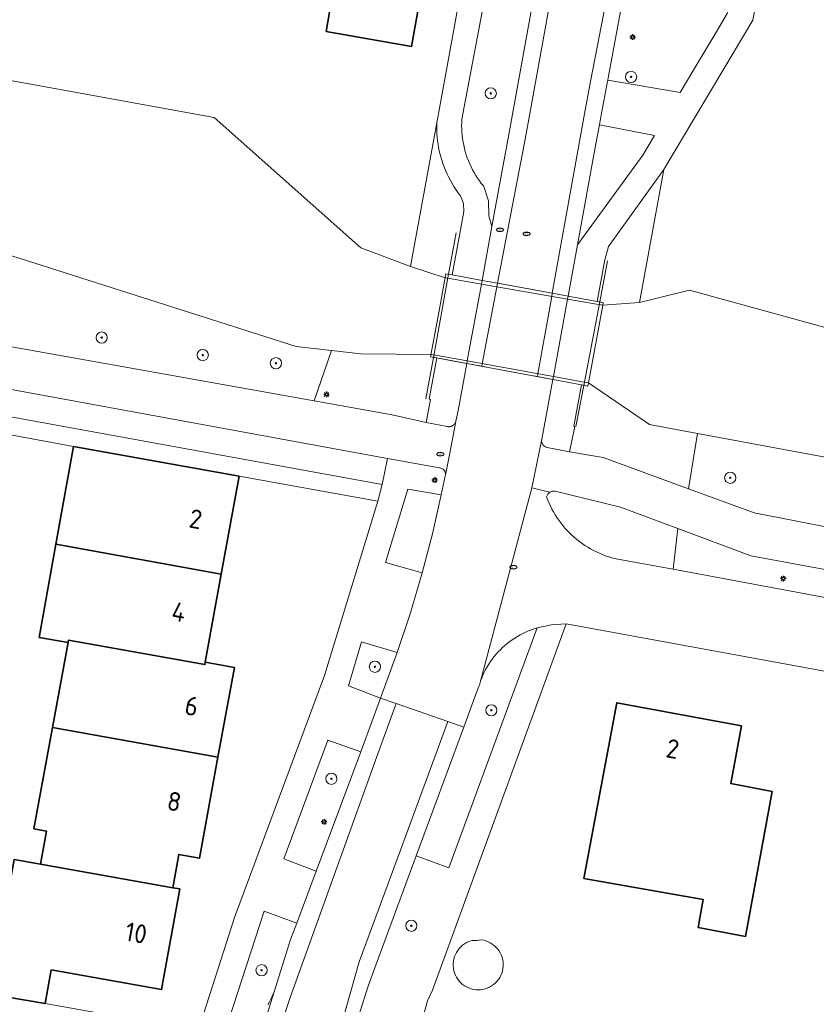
# Model space of a CAD drawing. Header units: metres. Extents: x 152610 to 160096, y 456114 to 462495.
# Tile 561 of 938: x 158877 to 158934, y 459904 to 459975. Entities that reach past the tile are written whole.
import ezdxf
from ezdxf.enums import TextEntityAlignment as Align

# ---------------------------------------------------------------- set-up
doc = ezdxf.new("R2010")
doc.units = ezdxf.units.M
doc.header["$LTSCALE"] = 0.5
doc.layers.get('0').update_dxf_attribs({"linetype": 'CONTINUOUS'})
for name, color, linetype, lineweight in [('B-PV-GK-BESCHOEIING-G', 251, 'GK-BESCHOEIING-SO', 18), ('B-PV-GR-BEPLANTING_CULTUUR_BOSPLANTSOEN-GV', 251, 'CONTINUOUS', 18), ('B-PV-GR-BEPLANTING_CULTUUR_HEESTERS-GV', 251, 'CONTINUOUS', 18), ('B-PV-GR-BOOM-S', 251, 'CONTINUOUS', 25), ('B-PV-GR-HAAG-GV', 251, 'CONTINUOUS', 13), ('B-PV-GW-TALUD_KRUIN-G', 251, 'CONTINUOUS', 18), ('B-PV-IE-MEUBILAIR-S', 251, 'CONTINUOUS', 25), ('B-PV-IE-TERREINAFSCHEIDING_KUNSTMATIG_HEKWERK-G', 251, 'IE-TERREINAFSCHEIDING_KUNSTMATIG-SO', 18), ('B-PV-KW-KUNSTWERK_DEK-GV', 251, 'CONTINUOUS', 18), ('B-PV-OG-BEBOUWING-GV', 6, 'CONTINUOUS', 35), ('B-PV-OG-BEBOUWING-T18', 1, 'CONTINUOUS', 18), ('B-PV-OG-BEBOUWING_SCHUUR-GV', 251, 'CONTINUOUS', 18), ('B-PV-OG-TERREIN_BEGROEID-GV', 251, 'CONTINUOUS', 18), ('B-PV-OG-WATER_SLOOT-GV', 251, 'CONTINUOUS', 18), ('B-PV-VH-GESLOTENVERHARDING_ASFALT-GV', 251, 'CONTINUOUS', 18), ('B-PV-VH-ONVERHARD_ZAND-GV', 251, 'CONTINUOUS', 18), ('B-PV-VH-OPENVERHARDING_BETONSTRAATSTEEN-GV', 251, 'CONTINUOUS', 18), ('B-PV-VH-OPENVERHARDING_TEGEL-GV', 251, 'CONTINUOUS', 18)]:
    doc.layers.add(name, color=color, linetype=linetype, lineweight=lineweight)
doc.styles.add('NLCS-ISO', font='NLCS-ISO.ttf')
doc.styles.add('NLCS-ISO-M750-T18', font='NLCS-ISO.ttf', dxfattribs={"height": 1.35})
doc.linetypes.add('GK-BESCHOEIING-SO', pattern='A,18,-3,[1,NLCS.SHX,S=0.6,R=0,X=0,Y=0],-3', length=24)
doc.linetypes.add('IE-TERREINAFSCHEIDING_KUNSTMATIG-SO', pattern='A,4,[82,NLCS.SHX,S=0.75,R=90,X=0,Y=0],4,-2', length=10)

# ---------------------------------------------------------------- blocks, each defined once
blk = doc.blocks.new('SIE-MEUBILAIR_PAAL_LICHTMAST-SO')
for points in [[(-0.62, 0), (-1, 0)], [(-0.71, 0.71), (-0.44, 0.44)], [(0, 1), (0, 0.62)], [(0.44, 0.44), (0.71, 0.71)], [(1, 0), (0.62, 0)], [(-0.71, -0.71), (-0.44, -0.44)], [(0, -0.62), (0, -1)], [(0.44, -0.44), (0.71, -0.71)]]:
    blk.add_lwpolyline(points)
blk.add_circle((0, 0), 0.5)
blk = doc.blocks.new('SIE-MEUBILAIR_PUT_RIOOLPUT-SO')
blk.add_ellipse((0, 0), major_axis=(1.25, 0), ratio=0.54)
at = {"style": 'NLCS-ISO'}
blk.add_text('ri', height=0.75, dxfattribs=at).set_placement((-0.04, 0.07), align=Align.MIDDLE_CENTER)
blk = doc.blocks.new('SGR-BOOM_GBKN-SO')
at = {"linetype": 'ByBlock', "lineweight": 18}
h = blk.add_hatch(color=0, dxfattribs=at)
h.dxf.hatch_style = 1
edge = h.paths.add_edge_path()
edge.add_arc((0, 0), 0.25, 0, 360)
at = {"color": 0, "linetype": 'ByBlock', "lineweight": 18}
for radius in [2, 0.25]:
    blk.add_circle((0, 0), radius, dxfattribs=at)
at = {"color": 0, "linetype": 'ByBlock', "lineweight": 18, "style": 'NLCS-ISO'}
blk.add_attdef('SOORT', (2.5, 0), '', height=1.5, dxfattribs=at)

msp = doc.modelspace()

# ---------------------------------------------------------------- linework, layer by layer
at = {"layer": 'B-PV-GK-BESCHOEIING-G', "flags": 128}
msp.add_lwpolyline([(158474.733, 460059.158), (158474.943, 460059.189), (158475.393, 460059.246), (158475.843, 460059.296), (158476.295, 460059.338), (158476.747, 460059.372), (158477.199, 460059.398), (158477.652, 460059.416), (158478.105, 460059.426), (158478.558, 460059.429), (158479.012, 460059.423), (158479.465, 460059.409), (158479.917, 460059.387), (158480.37, 460059.357), (158480.821, 460059.319), (158481.272, 460059.273), (158481.722, 460059.219), (158482.171, 460059.157), (158482.619, 460059.088), (158483.066, 460059.01), (158483.511, 460058.925), (158483.954, 460058.831), (158484.396, 460058.73), (158484.836, 460058.621), (158485.274, 460058.505), (158485.71, 460058.38), (158486.144, 460058.248), (158486.575, 460058.109), (158487.004, 460057.962), (158487.43, 460057.807), (158487.853, 460057.644), (158488.273, 460057.475), (158488.69, 460057.298), (158489.104, 460057.113), (158489.515, 460056.921), (158489.922, 460056.723), (158490.326, 460056.516), (158490.726, 460056.303), (158491.122, 460056.083), (158491.514, 460055.856), (158491.903, 460055.622), (158492.287, 460055.381), (158492.666, 460055.133), (158493.041, 460054.879), (158493.412, 460054.618), (158493.778, 460054.351), (158494.139, 460054.077), (158494.496, 460053.797), (158494.847, 460053.511), (158495.193, 460053.218), (158495.534, 460052.919), (158495.87, 460052.615), (158496.2, 460052.305), (158496.525, 460051.988), (158496.844, 460051.666), (158497.157, 460051.339), (158497.465, 460051.006), (158498.657, 460049.856), (158500, 460048.907), (158501.649, 460047.928), (158503.451, 460047.272), (158503.768, 460047.182), (158504.636, 460046.931), (158505.5, 460046.672), (158506.363, 460046.406), (158507.223, 460046.132), (158508.08, 460045.85), (158508.936, 460045.561), (158509.788, 460045.264), (158510.638, 460044.96), (158511.485, 460044.648), (158512.329, 460044.329), (158513.171, 460044.002), (158514.009, 460043.668), (158514.845, 460043.326), (158515.677, 460042.977), (158516.506, 460042.62), (158517.332, 460042.257), (158518.155, 460041.886), (158518.975, 460041.507), (158519.791, 460041.122), (158520.604, 460040.729), (158521.413, 460040.329), (158522.219, 460039.922), (158523.021, 460039.507), (158523.819, 460039.086), (158524.613, 460038.657), (158525.404, 460038.222), (158525.955, 460037.907), (158526.509, 460037.598), (158527.067, 460037.297), (158527.629, 460037.002), (158528.195, 460036.715), (158528.765, 460036.435), (158529.337, 460036.162), (158529.914, 460035.896), (158530.493, 460035.637), (158531.076, 460035.386), (158531.662, 460035.143), (158532.251, 460034.906), (158532.842, 460034.677), (158533.437, 460034.456), (158534.035, 460034.242), (158534.635, 460034.036), (158535.237, 460033.837), (158535.842, 460033.646), (158536.45, 460033.462), (158537.059, 460033.286), (158537.671, 460033.118), (158538.285, 460032.958), (158538.901, 460032.805), (158539.519, 460032.66), (158540.138, 460032.523), (158540.76, 460032.394), (158541.382, 460032.273), (158542.007, 460032.159), (158542.145, 460032.135), (158584.685, 460024.085), (158585.019, 460024.016), (158585.354, 460023.955), (158585.69, 460023.902), (158586.028, 460023.856), (158586.367, 460023.819), (158586.706, 460023.79), (158587.046, 460023.768), (158587.386, 460023.755), (158587.727, 460023.75), (158588.068, 460023.752), (158588.408, 460023.763), (158588.748, 460023.781), (158589.088, 460023.808), (158589.427, 460023.842), (158589.765, 460023.885), (158590.102, 460023.935), (158590.437, 460023.994), (158590.772, 460024.06), (158591.104, 460024.134), (158591.435, 460024.215), (158591.763, 460024.305), (158592.09, 460024.402), (158592.414, 460024.507), (158592.736, 460024.619), (158593.054, 460024.739), (158593.37, 460024.867), (158593.683, 460025.002), (158593.889, 460025.095), (158594.111, 460025.174), (158594.513, 460025.312), (158594.918, 460025.442), (158595.325, 460025.564), (158595.735, 460025.679), (158596.147, 460025.786), (158596.56, 460025.885), (158596.976, 460025.977), (158597.393, 460026.06), (158597.811, 460026.136), (158598.231, 460026.204), (158598.652, 460026.264), (158599.075, 460026.316), (158599.498, 460026.36), (158599.921, 460026.396), (158600.346, 460026.424), (158600.771, 460026.444), (158601.196, 460026.456), (158601.621, 460026.46), (158602.047, 460026.456), (158602.472, 460026.444), (158602.897, 460026.424), (158603.321, 460026.397), (158603.745, 460026.361), (158604.168, 460026.317), (158604.59, 460026.265), (158605.011, 460026.206), (158605.431, 460026.138), (158605.85, 460026.062), (158606.267, 460025.979), (158606.682, 460025.888), (158607.096, 460025.789), (158614.619, 460024.73), (158616.954, 460024.152), (158630.636, 460021.782), (158631.11, 460021.67), (158631.585, 460021.565), (158632.062, 460021.469), (158632.541, 460021.38), (158633.021, 460021.299), (158633.502, 460021.226), (158633.985, 460021.161), (158634.468, 460021.104), (158634.952, 460021.055), (158635.437, 460021.014), (158635.923, 460020.981), (158636.409, 460020.956), (158636.896, 460020.939), (158637.382, 460020.929), (158637.869, 460020.928), (158638.356, 460020.935), (158638.842, 460020.95), (158639.329, 460020.973), (158639.814, 460021.003), (158640.3, 460021.042), (158640.784, 460021.089), (158641.268, 460021.143), (158641.75, 460021.206), (158642.232, 460021.277), (158642.713, 460021.355), (158643.192, 460021.441), (158643.669, 460021.536), (158644.145, 460021.638), (158644.209, 460021.652), (158644.457, 460021.708), (158644.835, 460021.786), (158645.215, 460021.857), (158645.596, 460021.92), (158645.978, 460021.975), (158646.361, 460022.022), (158646.745, 460022.061), (158647.13, 460022.092), (158647.516, 460022.115), (158647.902, 460022.13), (158648.288, 460022.137), (158648.674, 460022.136), (158649.06, 460022.127), (158649.446, 460022.11), (158649.831, 460022.086), (158650.216, 460022.053), (158650.6, 460022.012), (158650.983, 460021.963), (158651.365, 460021.906), (158651.745, 460021.842), (158652.125, 460021.769), (158652.502, 460021.689), (158652.878, 460021.601), (158653.253, 460021.505), (158653.625, 460021.401), (158653.994, 460021.29), (158654.362, 460021.171), (158654.726, 460021.045), (158655.089, 460020.911), (158655.448, 460020.769), (158655.804, 460020.62), (158656.157, 460020.464), (158656.507, 460020.3), (158656.853, 460020.129), (158657.196, 460019.951), (158657.535, 460019.767), (158657.87, 460019.575), (158658.201, 460019.376), (158658.528, 460019.17), (158659.581, 460014.995), (158660.547, 460013.802), (158661.019, 460013.554), (158661.798, 460013.146), (158662.244, 460013.587), (158662.352, 460014.275), (158662.353, 460015.601), (158662.635, 460017.118), (158662.987, 460017.748), (158666.914, 460018.277), (158667.106, 460018.303), (158669.964, 460018.687), (158670.182, 460018.717), (158671.399, 460018.541), (158671.447, 460018.534), (158671.66, 460018.495), (158671.872, 460018.449), (158672.082, 460018.396), (158672.29, 460018.334), (158672.496, 460018.265), (158672.698, 460018.188), (158672.898, 460018.104), (158673.095, 460018.013), (158673.288, 460017.914), (158673.477, 460017.808), (158673.663, 460017.696), (158673.844, 460017.577), (158674.02, 460017.451), (158674.192, 460017.318), (158674.359, 460017.18), (158674.52, 460017.035), (158674.676, 460016.884), (158674.827, 460016.728), (158674.971, 460016.567), (158675.11, 460016.4), (158675.242, 460016.228), (158675.368, 460016.051), (158675.487, 460015.87), (158675.6, 460015.685), (158675.705, 460015.495), (158675.804, 460015.302), (158675.895, 460015.106), (158675.979, 460014.906), (158676.056, 460014.703), (158676.125, 460014.497), (158676.186, 460014.289), (158676.24, 460014.079), (158676.286, 460013.867), (158676.324, 460013.654), (158676.354, 460013.439), (158676.753, 460008.743), (158676.77, 460008.544), (158676.933, 460006.617), (158676.95, 460006.417), (158677.59, 460002.15), (158678.147, 460000), (158678.47, 459998.75), (158681.56, 459993.85), (158682.373, 459992.754), (158683.361, 459991.812), (158683.561, 459991.657), (158683.766, 459991.508), (158683.976, 459991.366), (158684.189, 459991.23), (158684.408, 459991.101), (158684.63, 459990.979), (158684.855, 459990.865), (158685.085, 459990.757), (158685.317, 459990.657), (158685.553, 459990.564), (158685.791, 459990.479), (158686.032, 459990.401), (158686.276, 459990.331), (158686.521, 459990.268), (158686.6, 459990.25), (158751.58, 459978.72), (158751.778, 459978.68), (158756.595, 459977.716), (158756.791, 459977.677), (158834.12, 459963.78), (158843.94, 459961.89), (158852.56, 459960.22), (158852.897, 459960.137), (158853.235, 459960.061), (158853.575, 459959.994), (158853.917, 459959.934), (158854.259, 459959.882), (158854.603, 459959.838), (158854.948, 459959.803), (158855.294, 459959.775), (158855.64, 459959.755), (158855.986, 459959.743), (158856.333, 459959.739), (158856.68, 459959.743), (158857.026, 459959.755), (158857.372, 459959.775), (158857.718, 459959.803), (158858.063, 459959.839), (158858.407, 459959.882), (158858.75, 459959.934), (158859.07, 459959.99), (158859.409, 459960.091), (158859.778, 459960.194), (158860.149, 459960.288), (158860.522, 459960.375), (158860.897, 459960.454), (158861.273, 459960.526), (158861.651, 459960.589), (158862.03, 459960.645), (158862.41, 459960.692), (158862.791, 459960.732), (158863.172, 459960.763), (158863.555, 459960.787), (158863.937, 459960.803), (158864.32, 459960.81), (158864.703, 459960.81), (158865.086, 459960.802), (158865.469, 459960.785), (158865.851, 459960.761), (158866.233, 459960.729), (158866.614, 459960.688), (158866.994, 459960.64), (158867.372, 459960.584), (158867.75, 459960.52), (158896.821, 459951.25), (158899.349, 459950.965), (158901.43, 459950.73), (158906.435, 459950.678), (158906.882, 459950.597), (158909.016, 459950.211), (158915.147, 459949.101), (158917.198, 459948.729), (158917.642, 459948.649), (158921.99, 459945.69), (158925.427, 459945.052), (158964.503, 459937.795), (159000, 459934.696), (159003.633, 459934.171), (159005.109, 459934.22), (159006.093, 459934.614), (159007.077, 459935.305), (159007.962, 459936.143), (159014.89, 459947.09), (159017.691, 459951.429), (159019.017, 459954.043), (159018.462, 459968.244), (159020.418, 459992.305), (159020.706, 459993.813), (159022.152, 460000), (159022.95, 460003.42), (159027.25, 460016.67), (159028.16, 460021.17), (159028.265, 460024.361), (159027.69, 460030.4), (159027.671, 460030.666), (159027.644, 460030.931), (159027.609, 460031.195), (159027.566, 460031.459), (159027.515, 460031.72), (159027.457, 460031.98), (159027.391, 460032.239), (159027.316, 460032.495), (159027.235, 460032.748), (159027.145, 460033), (159027.049, 460033.248), (159026.944, 460033.493), (159026.833, 460033.736), (159026.714, 460033.974), (159026.588, 460034.209), (159026.456, 460034.441), (159026.316, 460034.668), (159026.23, 460034.8), (159026.04, 460035.142), (159025.843, 460035.481), (159025.639, 460035.815), (159025.429, 460036.145), (159025.211, 460036.47), (159024.987, 460036.792), (159024.757, 460037.108), (159024.52, 460037.42), (159024.277, 460037.727), (159024.028, 460038.028), (159023.772, 460038.325), (159023.511, 460038.616), (159023.243, 460038.902), (159022.97, 460039.183), (159022.691, 460039.457), (159022.407, 460039.726), (159022.117, 460039.989), (159021.822, 460040.247), (159021.521, 460040.498), (159021.216, 460040.742), (159020.906, 460040.981), (159020.591, 460041.213), (159020.271, 460041.439), (159019.946, 460041.658), (159019.617, 460041.871), (159019.284, 460042.076), (159018.947, 460042.275), (159018.606, 460042.467), (159018.261, 460042.652), (159017.912, 460042.83), (159017.81, 460042.88), (159010.88, 460044.64), (159000, 460045.968), (158973.31, 460049.15), (158970.17, 460049.52), (158966.22, 460052.79), (158955.33, 460052.2), (158953.13, 460052.57), (158952.84, 460052.62), (158952.26, 460049.87), (158951.637, 460047.099), (158956.462, 460046.222), (158999.997, 460038.306), (159019.45, 460034.88), (159020.22, 460023.97), (159013.47, 460002.92), (159014.063, 460000), (159014.75, 459996.5), (159014.96, 459994.766), (159015.2, 459993.44), (159015.31, 459991.71), (159014.51, 459987.81), (159008.04, 459965.34), (159004.43, 459960.25), (159000, 459960.353), (158998.4, 459960.39), (158984.69, 459966.34), (158972.72, 459965.62), (158962.87, 459959.8), (158959.98, 459955.93), (158957.133, 459952.707), (158948.935, 459949.392), (158938.055, 459951.623), (158924.86, 459955.26), (158921.282, 459954.369), (158918.671, 459954.179), (158918.225, 459954.257), (158916.164, 459954.616), (158910.021, 459955.687), (158907.885, 459956.059), (158907.442, 459956.136), (158904.968, 459956.938), (158901.43, 459958.27), (158890.98, 459967.57), (158877.255, 459970.054), (158862.49, 459972.71), (158842.246, 459972.236), (158839.35, 459972.21), (158836.56, 459972.73), (158833.66, 459977.71), (158833.569, 459977.866), (158833.471, 459978.018), (158833.366, 459978.165), (158833.255, 459978.308), (158833.138, 459978.446), (158833.015, 459978.578), (158832.886, 459978.705), (158832.752, 459978.825), (158832.612, 459978.94), (158832.468, 459979.049), (158832.318, 459979.151), (158832.165, 459979.246), (158832.007, 459979.334), (158831.846, 459979.416), (158831.681, 459979.49), (158831.513, 459979.557), (158831.342, 459979.616), (158831.169, 459979.668), (158830.994, 459979.711), (158830.817, 459979.748), (158830.638, 459979.776), (158830.459, 459979.796), (158830.278, 459979.809), (158830.098, 459979.813), (158829.917, 459979.809), (158829.737, 459979.798), (158829.557, 459979.778), (158829.378, 459979.751), (158829.201, 459979.715), (158829.026, 459979.672), (158828.852, 459979.621), (158828.681, 459979.563), (158828.57, 459979.52), (158828.493, 459979.5), (158827.826, 459979.328), (158827.158, 459979.164), (158826.487, 459979.008), (158825.815, 459978.859), (158825.141, 459978.719), (158824.466, 459978.586), (158823.789, 459978.461), (158823.11, 459978.344), (158822.431, 459978.235), (158821.75, 459978.134), (158821.068, 459978.04), (158820.385, 459977.955), (158819.701, 459977.878), (158819.016, 459977.808), (158818.33, 459977.747), (158817.644, 459977.693), (158816.957, 459977.648), (158816.269, 459977.61), (158815.582, 459977.58), (158814.894, 459977.559), (158814.205, 459977.545), (158813.517, 459977.54), (158812.829, 459977.542), (158812.14, 459977.553), (158811.452, 459977.571), (158810.764, 459977.597), (158810.077, 459977.632), (158809.39, 459977.674), (158808.703, 459977.725), (158808.017, 459977.783), (158807.332, 459977.849), (158806.648, 459977.924), (158805.964, 459978.006), (158805.282, 459978.096), (158804.6, 459978.194), (158803.92, 459978.3), (158761.22, 459986.1), (158758.322, 459985.408), (158753.269, 459986.128), (158753.067, 459986.157), (158749.69, 459986.67), (158727.918, 459990.667), (158699.682, 459995.849), (158690.69, 459997.5), (158690.618, 459997.516), (158690.387, 459997.573), (158690.159, 459997.638), (158689.932, 459997.71), (158689.708, 459997.79), (158689.487, 459997.877), (158689.269, 459997.972), (158689.054, 459998.074), (158688.843, 459998.183), (158688.635, 459998.299), (158688.432, 459998.423), (158688.233, 459998.552), (158688.038, 459998.689), (158687.848, 459998.832), (158687.663, 459998.981), (158687.483, 459999.137), (158687.308, 459999.298), (158687.139, 459999.466), (158686.976, 459999.638), (158686.818, 459999.817), (158686.667, 460000), (158685.555, 460001.955), (158685.499, 460002.085), (158685.375, 460002.386), (158685.258, 460002.69), (158685.149, 460002.997), (158685.047, 460003.307), (158684.953, 460003.619), (158684.866, 460003.933), (158684.788, 460004.249), (158684.717, 460004.567), (158684.654, 460004.887), (158684.599, 460005.208), (158684.552, 460005.531), (158684.512, 460005.854), (158684.481, 460006.178), (158684.457, 460006.503), (158684.442, 460006.829), (158684.441, 460007.029), (158684.373, 460008.962), (158684.366, 460009.162), (158682.835, 460049.515), (158682.091, 460056.641), (158679.424, 460075.603), (158675.896, 460089.698), (158675.862, 460089.837), (158675.82, 460090.04), (158675.785, 460090.245), (158675.759, 460090.45), (158675.74, 460090.657), (158675.73, 460090.864), (158675.727, 460091.071), (158675.733, 460091.278), (158675.746, 460091.485), (158675.767, 460091.691), (158675.797, 460091.896), (158675.834, 460092.1), (158675.879, 460092.303), (158675.932, 460092.503), (158675.992, 460092.701), (158676.06, 460092.897), (158676.136, 460093.09), (158676.219, 460093.28), (158676.309, 460093.466), (158676.407, 460093.649), (158676.511, 460093.828), (158676.622, 460094.003), (158676.74, 460094.174), (158676.864, 460094.34), (158676.995, 460094.501), (158677.132, 460094.656), (158677.275, 460094.807), (158677.423, 460094.951), (158677.577, 460095.09), (158677.736, 460095.223), (158677.9, 460095.35), (158678.069, 460095.47), (158678.242, 460095.583), (158678.42, 460095.69), (158679.124, 460098.709), (158679.71, 460101.22), (158678.135, 460101.478), (158676.628, 460102.001), (158676.439, 460102.088), (158676.194, 460102.208), (158675.953, 460102.336), (158675.716, 460102.471), (158675.482, 460102.612), (158675.253, 460102.76), (158675.029, 460102.915), (158674.809, 460103.076), (158674.594, 460103.244), (158674.384, 460103.418), (158674.179, 460103.598), (158673.98, 460103.784), (158673.786, 460103.976), (158673.597, 460104.173), (158673.415, 460104.376), (158673.239, 460104.584), (158673.069, 460104.797), (158672.905, 460105.015), (158672.747, 460105.238), (158672.597, 460105.465), (158672.452, 460105.697), (158672.315, 460105.933), (158672.185, 460106.172), (158672.062, 460106.416), (158671.946, 460106.663), (158671.837, 460106.913), (158671.736, 460107.166), (158671.642, 460107.422), (158671.556, 460107.681), (158670.245, 460117.41), (158670.219, 460117.602), (158669.958, 460119.521), (158669.933, 460119.705), (158667.522, 460137.655), (158666.197, 460150.943), (158665.164, 460167.52), (158665.12, 460183.663), (158665.289, 460190.315), (158665.604, 460194.292), (158665.629, 460194.539), (158665.664, 460194.81), (158665.707, 460195.08), (158665.758, 460195.349), (158665.817, 460195.616), (158665.883, 460195.881), (158665.957, 460196.144), (158666.039, 460196.405), (158666.129, 460196.663), (158666.226, 460196.919), (158666.33, 460197.172), (158666.442, 460197.421), (158666.561, 460197.667), (158666.687, 460197.91), (158666.82, 460198.148), (158666.961, 460198.383), (158667.108, 460198.613), (158667.261, 460198.839), (158667.421, 460199.061), (158667.588, 460199.278), (158667.761, 460199.489), (158667.94, 460199.696), (158668.125, 460199.897), (158668.316, 460200.093), (158668.512, 460200.283), (158668.714, 460200.467), (158668.921, 460200.646), (158669.134, 460200.818), (158669.351, 460200.984), (158669.573, 460201.143), (158669.8, 460201.296), (158670.031, 460201.442), (158670.266, 460201.582), (158670.505, 460201.714), (158670.748, 460201.839), (158670.994, 460201.957), (158671.244, 460202.068), (158671.497, 460202.172), (158671.753, 460202.268), (158672.012, 460202.357), (158672.273, 460202.438), (158672.536, 460202.511), (158673.586, 460202.643), (158675.654, 460202.454), (158680.24, 460200.758), (158684.716, 460198.791), (158742.58, 460186.99), (158742.848, 460188.52), (158743.093, 460189.916), (158743.6, 460192.81), (158685.67, 460204.82), (158680.76, 460205), (158677.037, 460206.38), (158675.289, 460207.471), (158675.065, 460207.642), (158674.839, 460207.824), (158674.618, 460208.012), (158674.402, 460208.206), (158674.191, 460208.406), (158673.986, 460208.612), (158673.787, 460208.824), (158673.594, 460209.041), (158673.407, 460209.263), (158673.226, 460209.49), (158673.051, 460209.722), (158672.883, 460209.959), (158672.722, 460210.2), (158672.567, 460210.446), (158672.419, 460210.696), (158672.278, 460210.95), (158672.143, 460211.207), (158672.017, 460211.468), (158671.897, 460211.733), (158671.784, 460212.001), (158671.68, 460212.272), (158671.582, 460212.545), (158671.492, 460212.821), (158671.41, 460213.1), (158670.971, 460216.313), (158670.67, 460217.248), (158670.659, 460217.314), (158670.584, 460217.782), (158670.518, 460218.252), (158670.459, 460218.723), (158670.409, 460219.194), (158670.366, 460219.666), (158670.331, 460220.139), (158670.305, 460220.613), (158670.286, 460221.087), (158670.275, 460221.561), (158670.272, 460222.035), (158670.278, 460222.509), (158670.291, 460222.983), (158670.312, 460223.457), (158670.342, 460223.93), (158670.379, 460224.403), (158670.424, 460224.875), (158670.884, 460236.208), (158671.443, 460250), (158671.646, 460254.657), (158671.932, 460258.598), (158672.045, 460266.708), (158672.206, 460278.296), (158673.841, 460310.082), (158672.827, 460327.858), (158672.802, 460328.217), (158672.77, 460328.576), (158672.729, 460328.934), (158672.681, 460329.291), (158672.624, 460329.647), (158672.56, 460330.002), (158672.488, 460330.355), (158672.407, 460330.706), (158672.32, 460331.055), (158672.224, 460331.403), (158672.173, 460331.575), (158671.331, 460334.857), (158670.909, 460336.049), (158670.252, 460337.253), (158669.749, 460337.931), (158668.707, 460339.041), (158667.431, 460340.162), (158666.576, 460340.921), (158665.827, 460341.447), (158664.587, 460342.123), (158663.031, 460342.66), (158661.99, 460342.963), (158660.832, 460343.113), (158657.125, 460343.156)], dxfattribs=at)
at = {"layer": 'B-PV-GR-BEPLANTING_CULTUUR_BOSPLANTSOEN-GV', "flags": 128}
for points in [[(158906.844, 459966.929), (158906.85, 459967.18), (158904.968, 459956.938), (158907.442, 459956.136), (158907.885, 459956.059), (158910.021, 459955.687), (158910.071, 459955.96), (158907.938, 459956.35), (158908.48, 459959.3), (158908.77, 459960.87), (158908.747, 459961.446), (158908.53, 459961.98), (158908.496, 459962.023), (158908.345, 459962.224), (158908.201, 459962.43), (158908.064, 459962.64), (158907.933, 459962.854), (158907.809, 459963.073), (158907.692, 459963.295), (158907.582, 459963.521), (158907.48, 459963.75), (158907.385, 459963.983), (158907.297, 459964.218), (158907.217, 459964.456), (158907.144, 459964.696), (158907.079, 459964.939), (158907.022, 459965.184), (158906.973, 459965.43), (158906.931, 459965.678), (158906.898, 459965.927), (158906.872, 459966.176), (158906.855, 459966.427), (158906.845, 459966.678)], [(158929.22, 459936.32), (158924.011, 459938.273), (158923.674, 459935.359), (158977.54, 459925.31), (158978.724, 459925.017), (158979.859, 459924.57), (158981.756, 459927.338), (158981.133, 459927.484), (158980.508, 459927.621), (158979.882, 459927.751), (158979.254, 459927.873), (158978.625, 459927.988), (158977.994, 459928.094), (158977.362, 459928.192), (158976.729, 459928.283), (158976.095, 459928.365), (158975.459, 459928.44), (158974.823, 459928.507), (158974.186, 459928.565), (158973.549, 459928.616), (158972.911, 459928.659), (158972.35, 459928.69), (158962.86, 459930.12)]]:
    msp.add_lwpolyline(points, close=True, dxfattribs=at)
for points in [[(158869.09, 459952.55), (158898.097, 459947.374), (158899.349, 459950.965), (158896.821, 459951.25), (158867.75, 459960.52)], [(159000, 459934.696), (158964.503, 459937.795), (158925.427, 459945.052), (158924.768, 459941.107), (158929.46, 459939.39), (158947.1, 459935.95), (158963.42, 459933.02), (158970.696, 459931.872), (158978.01, 459930.99), (158999.15, 459928.82)]]:
    msp.add_lwpolyline(points, dxfattribs=at)
at = {"layer": 'B-PV-GR-BEPLANTING_CULTUUR_HEESTERS-GV', "flags": 128}
for points in [[(158868.38, 459946.44), (158880.95, 459944.11), (158892.76, 459941.99), (158902.64, 459940.22), (158902.96, 459941.41), (158856.52, 459949.87)], [(158886.8, 459903), (158878.932, 459904.407), (158873.017, 459905.417)]]:
    msp.add_lwpolyline(points, dxfattribs=at)
msp.add_lwpolyline([(158915.27, 459940.92), (158915.076, 459940.922), (158914.895, 459940.851), (158914.746, 459940.71), (158914.67, 459940.52), (158914.753, 459940.3), (158914.844, 459940.082), (158914.943, 459939.868), (158915.048, 459939.657), (158915.161, 459939.45), (158915.28, 459939.247), (158915.407, 459939.048), (158915.54, 459938.853), (158915.679, 459938.663), (158915.825, 459938.478), (158915.977, 459938.298), (158916.135, 459938.123), (158916.299, 459937.954), (158916.469, 459937.79), (158916.644, 459937.632), (158916.824, 459937.481), (158917.01, 459937.335), (158917.2, 459937.196), (158917.395, 459937.063), (158917.594, 459936.937), (158917.797, 459936.818), (158918.005, 459936.706), (158918.216, 459936.601), (158918.43, 459936.503), (158918.648, 459936.412), (158918.868, 459936.329), (158919.091, 459936.254), (158919.317, 459936.186), (158919.483, 459936.141), (158923.674, 459935.359), (158924.011, 459938.273), (158919.94, 459939.8)], close=True, dxfattribs=at)
at = {"layer": 'B-PV-GR-HAAG-GV', "flags": 128}
for points in [[(158907.16, 459940.68), (158904.77, 459941.07), (158903.18, 459935.85), (158905.804, 459935.109), (158906.526, 459937.884)], [(158907.71, 459914.09), (158914, 459931.19), (158913.789, 459931.125), (158913.581, 459931.052), (158913.375, 459930.972), (158913.173, 459930.884), (158912.973, 459930.789), (158912.778, 459930.687), (158912.586, 459930.578), (158912.398, 459930.462), (158912.215, 459930.339), (158912.036, 459930.209), (158911.862, 459930.074), (158911.693, 459929.932), (158911.529, 459929.784), (158911.371, 459929.63), (158911.218, 459929.47), (158911.072, 459929.306), (158910.931, 459929.135), (158910.797, 459928.96), (158910.669, 459928.78), (158910.548, 459928.596), (158910.433, 459928.407), (158910.325, 459928.215), (158910.225, 459928.018), (158910.131, 459927.818), (158910.045, 459927.615), (158909.966, 459927.409), (158909.955, 459927.377), (158909.899, 459927.193), (158909.84, 459927.01), (158909.54, 459926.2), (158908.767, 459924.107), (158905.38, 459914.93)], [(158904.03, 459929.43), (158901.48, 459930.2), (158900.54, 459927.05), (158902.822, 459926.179)], [(158901.43, 459922.36), (158899.08, 459923.18), (158895.94, 459914.71), (158898.258, 459913.838)]]:
    msp.add_lwpolyline(points, close=True, dxfattribs=at)
msp.add_lwpolyline([(158894.797, 459904.324), (158894.918, 459904.537), (158895.031, 459904.755), (158895.138, 459904.975), (158895.237, 459905.199), (158895.25, 459905.23), (158896.43, 459908.97), (158896.88, 459910.13), (158894.55, 459910.99), (158891.38, 459901.27)], dxfattribs=at)
at = {"layer": 'B-PV-GW-TALUD_KRUIN-G', "flags": 128}
for points in [[(158916.31, 459943.73), (158918.69, 459943.33), (158924.768, 459941.107)], [(158924.768, 459941.107), (158929.46, 459939.39), (158947.1, 459935.95), (158963.42, 459933.02), (158970.696, 459931.872), (158978.01, 459930.99), (158999.15, 459928.82)]]:
    msp.add_lwpolyline(points, dxfattribs=at)
at = {"layer": 'B-PV-IE-TERREINAFSCHEIDING_KUNSTMATIG_HEKWERK-G', "flags": 128}
for points in [[(158908.225, 459959.346), (158907.686, 459956.397)], [(158919.014, 459957.354), (158918.454, 459954.419)], [(158907.686, 459956.397), (158906.601, 459950.468)], [(158918.454, 459954.419), (158917.319, 459948.473)], [(158906.601, 459950.468), (158906.063, 459947.524)], [(158917.319, 459948.473), (158916.757, 459945.53)]]:
    msp.add_lwpolyline(points, dxfattribs=at)
at = {"layer": 'B-PV-KW-KUNSTWERK_DEK-GV', "flags": 128}
msp.add_lwpolyline([(158907.938, 459956.35), (158907.686, 459956.397), (158907.495, 459956.432), (158906.938, 459953.407), (158906.401, 459950.498), (158906.601, 459950.468), (158906.852, 459950.43), (158907.918, 459950.231), (158908.983, 459950.032), (158910.045, 459949.834), (158910.506, 459949.748), (158913.569, 459949.177), (158914.012, 459949.095), (158915.108, 459948.891), (158917.157, 459948.509), (158917.319, 459948.473), (158917.598, 459948.411), (158917.642, 459948.649), (158918.671, 459954.179), (158918.709, 459954.364), (158918.454, 459954.419), (158918.262, 459954.46), (158916.204, 459954.836), (158915.074, 459955.043), (158913.137, 459955.398), (158911.177, 459955.757), (158910.071, 459955.96)], close=True, dxfattribs=at)
at = {"layer": 'B-PV-OG-BEBOUWING-GV', "flags": 128}
for points in [[(158894.24, 459986.34), (158893.72, 459983.28), (158893.105, 459979.731), (158896.06, 459979.21), (158899.8, 459978.55), (158898.95, 459973.71), (158905.05, 459972.63), (158906.32, 459979.82), (158908.79, 459979.36), (158909.3, 459982.41), (158909.054, 459982.453), (158906.83, 459982.84), (158907.82, 459988.38), (158902.57, 459989.31), (158902.39, 459988.29), (158900.22, 459988.67), (158900.41, 459989.7), (158895, 459990.66)], [(158892.76, 459941.99), (158880.95, 459944.11), (158879.697, 459937.157), (158891.489, 459935.005)], [(158891.489, 459935.005), (158879.697, 459937.157), (158878.5, 459930.51), (158880.57, 459930.14), (158880.601, 459930.307), (158890.32, 459928.573), (158890.35, 459928.74)], [(158890.32, 459928.573), (158880.601, 459930.307), (158880.57, 459930.14), (158879.461, 459924.08), (158891.253, 459921.963), (158892.42, 459928.37), (158890.35, 459928.74)], [(158928.56, 459924.19), (158919.66, 459925.85), (158917.31, 459913.33), (158925.83, 459911.82), (158925.46, 459909.83), (158928.84, 459909.19), (158930.75, 459919.51), (158927.8, 459920.08)], [(158891.253, 459921.963), (158879.461, 459924.08), (158878.14, 459916.86), (158879.03, 459916.7), (158878.61, 459914.34), (158888.04, 459912.66), (158888.46, 459915.04), (158889.94, 459914.76)], [(158878.61, 459914.34), (158876.74, 459914.68), (158875.43, 459907.5), (158873.461, 459907.85), (158873.017, 459905.417), (158878.932, 459904.407), (158879.368, 459906.799), (158887.23, 459905.4), (158888.53, 459912.58), (158888.04, 459912.66)]]:
    msp.add_lwpolyline(points, close=True, dxfattribs=at)
at = {"layer": 'B-PV-OG-BEBOUWING_SCHUUR-GV', "flags": 128}
msp.add_lwpolyline([(158910.173, 459908.911), (158910.006, 459908.939), (158909.719, 459908.907), (158909.359, 459908.898), (158909.279, 459908.876), (158909.12, 459908.819), (158908.967, 459908.748), (158908.821, 459908.663), (158908.684, 459908.564), (158908.557, 459908.453), (158908.441, 459908.33), (158908.337, 459908.197), (158908.246, 459908.054), (158908.169, 459907.904), (158908.107, 459907.747), (158908.06, 459907.585), (158908.028, 459907.419), (158908.012, 459907.251), (158908.012, 459907.082), (158908.028, 459906.913), (158908.06, 459906.748), (158908.108, 459906.585), (158908.17, 459906.429), (158908.247, 459906.278), (158908.338, 459906.136), (158908.443, 459906.003), (158908.559, 459905.88), (158908.686, 459905.769), (158908.823, 459905.671), (158908.969, 459905.585), (158909.122, 459905.514), (158909.282, 459905.458), (158909.446, 459905.417), (158909.613, 459905.392), (158909.781, 459905.383), (158909.95, 459905.39), (158910.117, 459905.412), (158910.282, 459905.451), (158910.442, 459905.504), (158910.596, 459905.573), (158910.744, 459905.656), (158910.882, 459905.752), (158911.011, 459905.862), (158911.129, 459905.983), (158911.235, 459906.114), (158911.328, 459906.255), (158911.408, 459906.404), (158911.473, 459906.56), (158911.523, 459906.721), (158911.557, 459906.887), (158911.576, 459907.055), (158911.578, 459907.224), (158911.565, 459907.392), (158911.536, 459907.558), (158911.491, 459907.721), (158911.431, 459907.879), (158911.356, 459908.031), (158911.268, 459908.174), (158911.166, 459908.309), (158911.052, 459908.434), (158910.927, 459908.547), (158910.791, 459908.648), (158910.647, 459908.735), (158910.494, 459908.809), (158910.336, 459908.868)], close=True, dxfattribs=at)
at = {"layer": 'B-PV-OG-TERREIN_BEGROEID-GV', "flags": 128}
msp.add_lwpolyline([(158912.78, 459989.44), (158908.63, 459967.44), (158908.618, 459967.208), (158908.615, 459966.976), (158908.619, 459966.743), (158908.631, 459966.511), (158908.652, 459966.28), (158908.68, 459966.049), (158908.716, 459965.82), (158908.76, 459965.591), (158908.812, 459965.365), (158908.872, 459965.141), (158908.939, 459964.918), (158909.014, 459964.698), (158909.097, 459964.481), (158909.187, 459964.267), (158909.284, 459964.056), (158909.388, 459963.848), (158909.5, 459963.644), (158909.618, 459963.444), (158909.744, 459963.249), (158909.876, 459963.058), (158910.014, 459962.871), (158910.159, 459962.689), (158910.2, 459962.64), (158910.523, 459961.62), (158910.54, 459960.55), (158910.776, 459959.801), (158911.98, 459966.36), (158915.8, 459987.52)], dxfattribs=at)
for points in [[(158924.189, 459969.353), (158925.24, 459971.11), (158926.79, 459973.72), (158927.53, 459974.99), (158929.82, 459986.88), (158922.912, 459988.48), (158922.857, 459988.241), (158922.8, 459988.002), (158922.32, 459988.1), (158921.91, 459985.88), (158920.96, 459980.72), (158919.69, 459973.83), (158919.075, 459970.514), (158919.023, 459970.235)], [(158922.348, 459966.274), (158918.434, 459967.051), (158918.18, 459965.68), (158916.88, 459958.5), (158921.52, 459964.89)], [(158921.282, 459954.369), (158923.02, 459963.86), (158919.08, 459958.38), (158918.81, 459957.41), (158918.262, 459954.46), (158916.204, 459954.836), (158915.074, 459955.043), (158911.177, 459955.757), (158910.071, 459955.96), (158910.021, 459955.687), (158916.164, 459954.616), (158918.225, 459954.257), (158918.671, 459954.179)], [(158901.43, 459950.73), (158899.349, 459950.965), (158898.097, 459947.374), (158903.67, 459946.38), (158906.09, 459945.83), (158906.396, 459947.471), (158906.31, 459947.48), (158906.852, 459950.43), (158908.983, 459950.032), (158909.016, 459950.211), (158906.882, 459950.597), (158906.435, 459950.678)], [(158915.147, 459949.101), (158909.016, 459950.211), (158908.983, 459950.032), (158912.03, 459949.464), (158915.108, 459948.891), (158917.157, 459948.509), (158916.61, 459945.56), (158916.681, 459945.545), (158916.31, 459943.73), (158918.69, 459943.33), (158924.768, 459941.107), (158925.427, 459945.052), (158921.99, 459945.69), (158917.642, 459948.649), (158917.198, 459948.729)]]:
    msp.add_lwpolyline(points, close=True, dxfattribs=at)
at = {"layer": 'B-PV-OG-WATER_SLOOT-GV', "flags": 128}
for points in [[(158998.4, 459960.39), (158984.69, 459966.34), (158972.72, 459965.62), (158962.87, 459959.8), (158959.98, 459955.93), (158957.133, 459952.707), (158948.935, 459949.392), (158938.055, 459951.623), (158924.86, 459955.26), (158921.282, 459954.369), (158918.671, 459954.179), (158918.225, 459954.257), (158916.164, 459954.616), (158910.021, 459955.687), (158907.885, 459956.059), (158907.442, 459956.136), (158904.968, 459956.938), (158901.43, 459958.27), (158890.98, 459967.57), (158877.255, 459970.054), (158862.49, 459972.71)], [(158867.75, 459960.52), (158896.821, 459951.25), (158899.349, 459950.965), (158901.43, 459950.73), (158906.435, 459950.678), (158906.882, 459950.597), (158909.016, 459950.211), (158915.147, 459949.101), (158917.198, 459948.729), (158917.642, 459948.649), (158921.99, 459945.69), (158925.427, 459945.052), (158964.503, 459937.795), (159000, 459934.696)]]:
    msp.add_lwpolyline(points, dxfattribs=at)
at = {"layer": 'B-PV-VH-GESLOTENVERHARDING_ASFALT-GV', "flags": 128}
for points in [[(158916.981, 459987.307), (158913.161, 459966.147), (158911.177, 459955.757), (158915.074, 459955.043), (158917.359, 459967.837), (158917.783, 459970.127), (158922.102, 459992.339)], [(158922.102, 459992.339), (158917.783, 459970.127), (158917.359, 459967.837), (158915.074, 459955.043), (158916.204, 459954.836), (158916.88, 459958.5), (158918.18, 459965.68), (158918.434, 459967.051), (158918.539, 459967.618), (158918.963, 459969.908), (158919.023, 459970.235), (158919.075, 459970.514), (158919.69, 459973.83), (158920.96, 459980.72)], [(158915.8, 459987.52), (158911.98, 459966.36), (158910.776, 459959.801), (158910.071, 459955.96), (158911.177, 459955.757), (158913.161, 459966.147), (158916.981, 459987.307)], [(158855.66, 459952.01), (158903.336, 459943.269), (158907.04, 459942.59), (158907.076, 459942.586), (158907.135, 459942.573), (158907.191, 459942.552), (158907.245, 459942.524), (158907.294, 459942.489), (158907.338, 459942.448), (158907.376, 459942.402), (158907.408, 459942.351), (158907.433, 459942.296), (158907.45, 459942.238), (158907.459, 459942.179), (158907.461, 459942.118), (158907.458, 459942.091), (158907.74, 459943.524), (158908.206, 459945.892), (158908.201, 459945.883), (158908.198, 459945.874), (158908.195, 459945.866), (158908.191, 459945.857), (158908.188, 459945.848), (158908.184, 459945.84), (158908.18, 459945.831), (158908.176, 459945.823), (158908.172, 459945.815), (158908.167, 459945.806), (158908.163, 459945.798), (158908.158, 459945.79), (158908.153, 459945.782), (158908.148, 459945.774), (158908.143, 459945.766), (158908.138, 459945.758), (158908.133, 459945.751), (158908.127, 459945.743), (158908.122, 459945.736), (158908.116, 459945.728), (158908.11, 459945.721), (158908.104, 459945.714), (158908.098, 459945.707), (158908.092, 459945.7), (158908.085, 459945.693), (158908.079, 459945.686), (158908.072, 459945.68), (158908.065, 459945.673), (158908.058, 459945.667), (158908.052, 459945.661), (158908.045, 459945.654), (158908.037, 459945.648), (158908.03, 459945.642), (158908.023, 459945.637), (158908.015, 459945.631), (158908.008, 459945.626), (158908, 459945.62), (158907.992, 459945.615), (158907.984, 459945.61), (158907.976, 459945.605), (158907.968, 459945.6), (158907.96, 459945.595), (158907.952, 459945.591), (158907.944, 459945.587), (158907.935, 459945.582), (158907.927, 459945.578), (158907.918, 459945.574), (158907.91, 459945.571), (158907.901, 459945.567), (158907.893, 459945.563), (158907.884, 459945.56), (158907.875, 459945.557), (158907.866, 459945.554), (158907.857, 459945.551), (158907.848, 459945.548), (158907.839, 459945.546), (158907.83, 459945.543), (158907.821, 459945.541), (158907.812, 459945.539), (158907.803, 459945.537), (158907.794, 459945.535), (158907.785, 459945.534), (158907.775, 459945.532), (158907.766, 459945.531), (158907.757, 459945.53), (158907.747, 459945.529), (158907.738, 459945.528), (158907.729, 459945.528), (158907.719, 459945.527), (158907.71, 459945.527), (158907.701, 459945.527), (158907.691, 459945.527), (158907.682, 459945.527), (158907.673, 459945.527), (158907.663, 459945.528), (158907.654, 459945.529), (158907.645, 459945.53), (158907.635, 459945.53), (158907.626, 459945.532), (158907.617, 459945.533), (158907.608, 459945.534), (158907.598, 459945.536), (158907.589, 459945.538), (158907.58, 459945.54), (158906.09, 459945.83), (158903.67, 459946.38), (158898.097, 459947.374), (158869.09, 459952.55)], [(158947.1, 459935.95), (158929.46, 459939.39), (158924.768, 459941.107), (158918.69, 459943.33), (158916.31, 459943.73), (158914.715, 459944.047), (158914.695, 459944.051), (158914.635, 459944.07), (158914.577, 459944.096), (158914.524, 459944.129), (158914.475, 459944.168), (158914.431, 459944.214), (158914.393, 459944.265), (158914.363, 459944.319), (158914.339, 459944.378), (158914.323, 459944.439), (158914.315, 459944.501), (158914.314, 459944.564), (158914.322, 459944.627), (158913.61, 459941.16), (158914.895, 459940.851), (158915.076, 459940.922), (158915.27, 459940.92), (158919.94, 459939.8), (158924.011, 459938.273), (158929.22, 459936.32), (158962.86, 459930.12)], [(158895.89, 459903.33), (158896.387, 459904.845), (158902.557, 459921.949), (158903.955, 459925.784), (158902.822, 459926.179), (158901.43, 459922.36), (158898.258, 459913.838), (158896.88, 459910.13), (158896.43, 459908.97), (158895.25, 459905.23), (158894.046, 459901.371)], [(158897.695, 459894.598), (158901.305, 459907.377), (158904.255, 459915.347), (158907.625, 459924.505), (158903.955, 459925.784), (158902.557, 459921.949), (158896.387, 459904.845), (158895.89, 459903.33)], [(158901.126, 459903.04), (158901.538, 459904.385), (158901.965, 459905.726), (158902.43, 459906.96), (158905.38, 459914.93), (158908.767, 459924.107), (158907.625, 459924.505), (158904.255, 459915.347), (158901.305, 459907.377), (158897.695, 459894.598)], [(158894.046, 459901.371), (158895.25, 459905.23), (158895.237, 459905.199), (158895.138, 459904.975), (158895.031, 459904.755), (158894.918, 459904.537), (158894.797, 459904.324)]]:
    msp.add_lwpolyline(points, dxfattribs=at)
for points in [[(158911.177, 459955.757), (158910.071, 459955.96), (158910.021, 459955.687), (158909.016, 459950.211), (158908.983, 459950.032), (158910.045, 459949.834), (158910.08, 459950.018), (158911.126, 459955.494)], [(158913.137, 459955.398), (158911.177, 459955.757), (158911.126, 459955.494), (158910.08, 459950.018), (158910.045, 459949.834), (158910.506, 459949.748), (158913.569, 459949.177), (158914.012, 459949.095), (158914.049, 459949.3), (158915.033, 459954.813), (158915.074, 459955.043)], [(158916.204, 459954.836), (158915.074, 459955.043), (158915.033, 459954.813), (158914.049, 459949.3), (158914.012, 459949.095), (158915.108, 459948.891), (158915.147, 459949.101), (158916.164, 459954.616)], [(158912.03, 459949.464), (158908.983, 459950.032), (158908.37, 459946.69), (158908.21, 459945.91), (158908.208, 459945.901), (158908.206, 459945.892), (158907.74, 459943.524), (158907.458, 459942.091), (158907.44, 459942), (158907.16, 459940.68), (158906.526, 459937.884), (158905.804, 459935.109), (158904.964, 459932.255), (158904.03, 459929.43), (158902.822, 459926.179), (158903.955, 459925.784), (158907.625, 459924.505), (158908.767, 459924.107), (158909.54, 459926.2), (158909.84, 459927.01), (158909.899, 459927.193), (158909.955, 459927.377), (158913.61, 459941.16), (158914.322, 459944.627), (158915.108, 459948.891)]]:
    msp.add_lwpolyline(points, close=True, dxfattribs=at)
at = {"layer": 'B-PV-VH-ONVERHARD_ZAND-GV', "flags": 128}
for points in [[(158907.16, 459940.68), (158904.77, 459941.07), (158903.18, 459935.85), (158905.804, 459935.109), (158906.526, 459937.884)], [(158907.71, 459914.09), (158914, 459931.19), (158913.789, 459931.125), (158913.581, 459931.052), (158913.375, 459930.972), (158913.173, 459930.884), (158912.973, 459930.789), (158912.778, 459930.687), (158912.586, 459930.578), (158912.398, 459930.462), (158912.215, 459930.339), (158912.036, 459930.209), (158911.862, 459930.074), (158911.693, 459929.932), (158911.529, 459929.784), (158911.371, 459929.63), (158911.218, 459929.47), (158911.072, 459929.306), (158910.931, 459929.135), (158910.797, 459928.96), (158910.669, 459928.78), (158910.548, 459928.596), (158910.433, 459928.407), (158910.325, 459928.215), (158910.225, 459928.018), (158910.131, 459927.818), (158910.045, 459927.615), (158909.966, 459927.409), (158909.955, 459927.377), (158909.899, 459927.193), (158909.84, 459927.01), (158909.54, 459926.2), (158908.767, 459924.107), (158905.38, 459914.93)], [(158904.03, 459929.43), (158901.48, 459930.2), (158900.54, 459927.05), (158902.822, 459926.179)], [(158901.43, 459922.36), (158899.08, 459923.18), (158895.94, 459914.71), (158898.258, 459913.838)]]:
    msp.add_lwpolyline(points, close=True, dxfattribs=at)
msp.add_lwpolyline([(158894.797, 459904.324), (158894.918, 459904.537), (158895.031, 459904.755), (158895.138, 459904.975), (158895.237, 459905.199), (158895.25, 459905.23), (158896.43, 459908.97), (158896.88, 459910.13), (158894.55, 459910.99), (158891.38, 459901.27)], dxfattribs=at)
at = {"layer": 'B-PV-VH-OPENVERHARDING_BETONSTRAATSTEEN-GV', "flags": 128}
msp.add_lwpolyline([(158977.54, 459925.31), (158923.674, 459935.359), (158919.483, 459936.141), (158919.317, 459936.186), (158919.091, 459936.254), (158918.868, 459936.329), (158918.648, 459936.412), (158918.43, 459936.503), (158918.216, 459936.601), (158918.005, 459936.706), (158917.797, 459936.818), (158917.594, 459936.937), (158917.395, 459937.063), (158917.2, 459937.196), (158917.01, 459937.335), (158916.824, 459937.481), (158916.644, 459937.632), (158916.469, 459937.79), (158916.299, 459937.954), (158916.135, 459938.123), (158915.977, 459938.298), (158915.825, 459938.478), (158915.679, 459938.663), (158915.54, 459938.853), (158915.407, 459939.048), (158915.28, 459939.247), (158915.161, 459939.45), (158915.048, 459939.657), (158914.943, 459939.868), (158914.844, 459940.082), (158914.753, 459940.3), (158914.67, 459940.52), (158914.746, 459940.71), (158914.895, 459940.851), (158913.61, 459941.16), (158909.955, 459927.377), (158909.966, 459927.409), (158910.045, 459927.615), (158910.131, 459927.818), (158910.225, 459928.018), (158910.325, 459928.215), (158910.433, 459928.407), (158910.548, 459928.596), (158910.669, 459928.78), (158910.797, 459928.96), (158910.931, 459929.135), (158911.072, 459929.306), (158911.218, 459929.47), (158911.371, 459929.63), (158911.529, 459929.784), (158911.693, 459929.932), (158911.862, 459930.074), (158912.036, 459930.209), (158912.215, 459930.339), (158912.398, 459930.462), (158912.586, 459930.578), (158912.778, 459930.687), (158912.973, 459930.789), (158913.173, 459930.884), (158913.375, 459930.972), (158913.581, 459931.052), (158913.789, 459931.125), (158914, 459931.19), (158915.025, 459931.41), (158916.071, 459931.468), (158932.41, 459928.47), (158949.89, 459925.25)], dxfattribs=at)
at = {"layer": 'B-PV-VH-OPENVERHARDING_TEGEL-GV', "flags": 128}
for points in [[(158927.53, 459974.99), (158926.79, 459973.72), (158925.24, 459971.11), (158924.189, 459969.353), (158919.023, 459970.235), (158918.963, 459969.908), (158918.539, 459967.618), (158918.434, 459967.051), (158922.348, 459966.274), (158921.52, 459964.89), (158916.88, 459958.5), (158916.204, 459954.836), (158918.262, 459954.46), (158918.81, 459957.41), (158919.08, 459958.38), (158923.02, 459963.86), (158929.35, 459974.51), (158932.37, 459990.44)], [(158910.94, 459989.639), (158906.85, 459967.18), (158906.844, 459966.929), (158906.845, 459966.678), (158906.855, 459966.427), (158906.872, 459966.176), (158906.898, 459965.927), (158906.931, 459965.678), (158906.973, 459965.43), (158907.022, 459965.184), (158907.079, 459964.939), (158907.144, 459964.696), (158907.217, 459964.456), (158907.297, 459964.218), (158907.385, 459963.983), (158907.48, 459963.75), (158907.582, 459963.521), (158907.692, 459963.295), (158907.809, 459963.073), (158907.933, 459962.854), (158908.064, 459962.64), (158908.201, 459962.43), (158908.345, 459962.224), (158908.496, 459962.023), (158908.53, 459961.98), (158908.747, 459961.446), (158908.77, 459960.87), (158908.48, 459959.3), (158907.938, 459956.35), (158910.071, 459955.96), (158910.776, 459959.801), (158910.54, 459960.55), (158910.523, 459961.62), (158910.2, 459962.64), (158910.159, 459962.689), (158910.014, 459962.871), (158909.876, 459963.058), (158909.744, 459963.249), (158909.618, 459963.444), (158909.5, 459963.644), (158909.388, 459963.848), (158909.284, 459964.056), (158909.187, 459964.267), (158909.097, 459964.481), (158909.014, 459964.698), (158908.939, 459964.918), (158908.872, 459965.141), (158908.812, 459965.365), (158908.76, 459965.591), (158908.716, 459965.82), (158908.68, 459966.049), (158908.652, 459966.28), (158908.631, 459966.511), (158908.619, 459966.743), (158908.615, 459966.976), (158908.618, 459967.208), (158908.63, 459967.44), (158912.78, 459989.44)], [(158856.52, 459949.87), (158902.96, 459941.41), (158903.336, 459943.269), (158855.66, 459952.01)], [(158891.38, 459901.27), (158894.55, 459910.99), (158896.88, 459910.13), (158898.258, 459913.838), (158895.94, 459914.71), (158899.08, 459923.18), (158901.43, 459922.36), (158902.822, 459926.179), (158900.54, 459927.05), (158901.48, 459930.2), (158904.03, 459929.43), (158904.964, 459932.255), (158905.804, 459935.109), (158903.18, 459935.85), (158904.77, 459941.07), (158907.16, 459940.68), (158907.44, 459942), (158907.458, 459942.091), (158907.461, 459942.118), (158907.459, 459942.179), (158907.45, 459942.238), (158907.433, 459942.296), (158907.408, 459942.351), (158907.376, 459942.402), (158907.338, 459942.448), (158907.294, 459942.489), (158907.245, 459942.524), (158907.191, 459942.552), (158907.135, 459942.573), (158907.076, 459942.586), (158907.04, 459942.59), (158903.336, 459943.269), (158902.96, 459941.41), (158902.64, 459940.22), (158898.85, 459927.78), (158892.44, 459910.54), (158889.85, 459902.46)], [(158903.4, 459894.49), (158906.17, 459904.6), (158906.54, 459905.36), (158914.38, 459926.84), (158916.071, 459931.468), (158915.025, 459931.41), (158914, 459931.19), (158907.71, 459914.09), (158905.38, 459914.93), (158902.43, 459906.96), (158901.965, 459905.726), (158901.538, 459904.385), (158901.126, 459903.04)]]:
    msp.add_lwpolyline(points, dxfattribs=at)
for points in [[(158907.938, 459956.35), (158907.495, 459956.432), (158906.938, 459953.407), (158906.401, 459950.498), (158906.852, 459950.43), (158907.918, 459950.231), (158908.983, 459950.032), (158909.016, 459950.211), (158910.021, 459955.687), (158910.071, 459955.96)], [(158918.262, 459954.46), (158916.204, 459954.836), (158916.164, 459954.616), (158915.147, 459949.101), (158915.108, 459948.891), (158917.157, 459948.509), (158917.598, 459948.411), (158917.642, 459948.649), (158918.671, 459954.179), (158918.709, 459954.364)], [(158908.983, 459950.032), (158906.852, 459950.43), (158906.31, 459947.48), (158906.396, 459947.471), (158906.09, 459945.83), (158907.58, 459945.54), (158907.589, 459945.538), (158907.598, 459945.536), (158907.608, 459945.534), (158907.617, 459945.533), (158907.626, 459945.532), (158907.635, 459945.53), (158907.645, 459945.53), (158907.654, 459945.529), (158907.663, 459945.528), (158907.673, 459945.527), (158907.682, 459945.527), (158907.691, 459945.527), (158907.701, 459945.527), (158907.71, 459945.527), (158907.719, 459945.527), (158907.729, 459945.528), (158907.738, 459945.528), (158907.747, 459945.529), (158907.757, 459945.53), (158907.766, 459945.531), (158907.775, 459945.532), (158907.785, 459945.534), (158907.794, 459945.535), (158907.803, 459945.537), (158907.812, 459945.539), (158907.821, 459945.541), (158907.83, 459945.543), (158907.839, 459945.546), (158907.848, 459945.548), (158907.857, 459945.551), (158907.866, 459945.554), (158907.875, 459945.557), (158907.884, 459945.56), (158907.893, 459945.563), (158907.901, 459945.567), (158907.91, 459945.571), (158907.918, 459945.574), (158907.927, 459945.578), (158907.935, 459945.582), (158907.944, 459945.587), (158907.952, 459945.591), (158907.96, 459945.595), (158907.968, 459945.6), (158907.976, 459945.605), (158907.984, 459945.61), (158907.992, 459945.615), (158908, 459945.62), (158908.008, 459945.626), (158908.015, 459945.631), (158908.023, 459945.637), (158908.03, 459945.642), (158908.037, 459945.648), (158908.045, 459945.654), (158908.052, 459945.661), (158908.058, 459945.667), (158908.065, 459945.673), (158908.072, 459945.68), (158908.079, 459945.686), (158908.085, 459945.693), (158908.092, 459945.7), (158908.098, 459945.707), (158908.104, 459945.714), (158908.11, 459945.721), (158908.116, 459945.728), (158908.122, 459945.736), (158908.127, 459945.743), (158908.133, 459945.751), (158908.138, 459945.758), (158908.143, 459945.766), (158908.148, 459945.774), (158908.153, 459945.782), (158908.158, 459945.79), (158908.163, 459945.798), (158908.167, 459945.806), (158908.172, 459945.815), (158908.176, 459945.823), (158908.18, 459945.831), (158908.184, 459945.84), (158908.188, 459945.848), (158908.191, 459945.857), (158908.195, 459945.866), (158908.198, 459945.874), (158908.201, 459945.883), (158908.206, 459945.892), (158908.208, 459945.901), (158908.21, 459945.91), (158908.37, 459946.69)], [(158917.157, 459948.509), (158915.108, 459948.891), (158914.322, 459944.627), (158914.314, 459944.564), (158914.315, 459944.501), (158914.323, 459944.439), (158914.339, 459944.378), (158914.363, 459944.319), (158914.393, 459944.265), (158914.431, 459944.214), (158914.475, 459944.168), (158914.524, 459944.129), (158914.577, 459944.096), (158914.635, 459944.07), (158914.695, 459944.051), (158914.715, 459944.047), (158916.31, 459943.73), (158916.681, 459945.545), (158916.61, 459945.56)]]:
    msp.add_lwpolyline(points, close=True, dxfattribs=at)

# ---------------------------------------------------------------- block references
at = {"layer": 'B-PV-GR-BOOM-S', "xscale": 0.2, "yscale": 0.2, "zscale": 0.2}
for p in [(158920.69, 459970.46), (158910.69, 459969.29), (158882.965, 459951.881), (158890.168, 459950.629), (158895.381, 459950.054), (158927.748, 459941.882), (158902.436, 459928.41), (158910.73, 459925.31), (158899.332, 459920.429), (158905.03, 459909.95), (158894.36, 459906.782)]:
    msp.add_blockref('SGR-BOOM_GBKN-SO', p, dxfattribs=at)
at = {"layer": 'B-PV-IE-MEUBILAIR-S', "xscale": 0.2, "yscale": 0.2, "zscale": 0.2}
for name, p in [('SIE-MEUBILAIR_PAAL_LICHTMAST-SO', (158920.799, 459973.301)), ('SIE-MEUBILAIR_PUT_RIOOLPUT-SO', (158911.34, 459959.56)), ('SIE-MEUBILAIR_PUT_RIOOLPUT-SO', (158913.24, 459959.27)), ('SIE-MEUBILAIR_PAAL_LICHTMAST-SO', (158898.986, 459947.832)), ('SIE-MEUBILAIR_PUT_RIOOLPUT-SO', (158907.091, 459943.564)), ('SIE-MEUBILAIR_PAAL_LICHTMAST-SO', (158906.692, 459941.725)), ('SIE-MEUBILAIR_PUT_RIOOLPUT-SO', (158912.301, 459935.515)), ('SIE-MEUBILAIR_PAAL_LICHTMAST-SO', (158931.528, 459934.699)), ('SIE-MEUBILAIR_PAAL_LICHTMAST-SO', (158898.809, 459917.358))]:
    msp.add_blockref(name, p, dxfattribs=at)

# ---------------------------------------------------------------- texts
at = {"layer": 'B-PV-OG-BEBOUWING-T18', "style": 'NLCS-ISO-M750-T18'}
for s, rotation, p in [('2', 349.7, (158889.665, 459938.945)), ('4', 349.7, (158888.46, 459932.32)), ('6', 349.7, (158889.377, 459925.614)), ('2', 349.5, (158923.652, 459922.562)), ('8', 349.7, (158888.137, 459918.81)), ('10', 349.7, (158885.42, 459909.435))]:
    msp.add_text(s, height=1.35, rotation=rotation, dxfattribs=at).set_placement(p, align=Align.MIDDLE)

doc.saveas('drawing.dxf')
